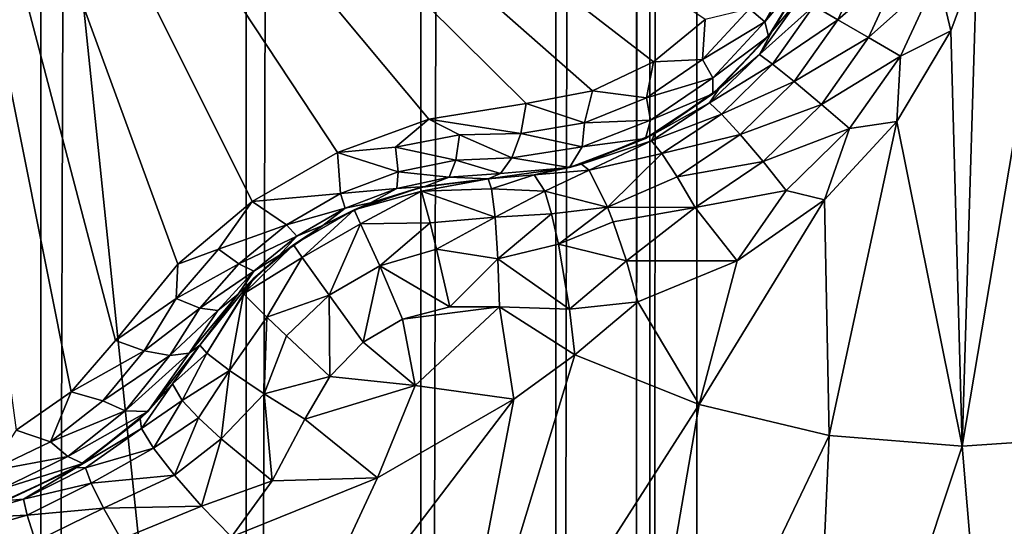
# Model space of a CAD drawing. Header units: metres. Extents: x -205 to 205, y -104 to 104.
# Tile 1033 of 1056: x 36.27 to 38.38, y -51.22 to -50.14. Entities that reach past the tile are written whole.
import ezdxf

# ---------------------------------------------------------------- set-up
doc = ezdxf.new("R2010")
doc.units = ezdxf.units.M
doc.layers.add('solid_01_2-CONSUMER_EHM_BOX_SW0001', color=7, linetype='CONTINUOUS')

msp = doc.modelspace()

# ---------------------------------------------------------------- linework, layer by layer
at = {"layer": 'solid_01_2-CONSUMER_EHM_BOX_SW0001'}
for points in [[(37.725636, -66.17981), (37.7257, 66.262611), (93.554939, 67.880234)], [(37.725636, -66.737389), (93.554939, 67.880234), (93.353928, 67.360405)], [(37.725636, -66.737389), (37.725636, -66.17981), (93.554939, 67.880234)], [(37.725636, -66.737389), (93.353928, 67.360405), (93.252739, 66.82016)], [(37.423435, -67.797455), (93.252739, 66.82016), (93.252739, 66.262589)], [(37.423435, -67.797455), (37.624447, -67.277626), (93.252739, 66.82016)], [(37.624447, -67.277626), (37.725636, -66.737389), (93.252739, 66.82016)], [(93.25267, -66.17984), (37.423435, -67.797455), (93.252739, 66.262589)], [(37.624451, -65.639565), (37.624512, 65.722374), (37.7257, 66.262611)], [(37.725636, -66.17981), (37.624451, -65.639565), (37.7257, 66.262611)], [(37.423439, -65.119743), (37.4235, 65.202545), (37.624512, 65.722374)], [(37.624451, -65.639565), (37.423439, -65.119743), (37.624512, 65.722374)], [(37.133389, -64.652367), (37.13345, 64.735168), (37.4235, 65.202545)], [(37.423439, -65.119743), (37.133389, -64.652367), (37.4235, 65.202545)], [(36.758873, -64.240562), (36.758934, 64.323364), (37.13345, 64.735168)], [(37.133389, -64.652367), (36.758873, -64.240562), (37.13345, 64.735168)], [(36.318722, -63.909256), (36.318783, 63.992058), (36.758934, 64.323364)], [(36.758873, -64.240562), (36.318722, -63.909256), (36.758934, 64.323364)], [(35.821896, -63.660854), (35.821957, 63.74366), (36.318783, 63.992058)], [(36.318722, -63.909256), (35.821896, -63.660854), (36.318783, 63.992058)], [(39.041775, -42.73806, 75), (38.274673, -42.903759, 75), (63.596031, -54.576706, 75)], [(38.274673, -42.903759, 75), (-63.60397, -54.56757, 75), (63.596031, -54.576706, 75)], [(38.274673, -42.903759, 75), (37.499931, -42.958599, 75), (-63.60397, -54.56757, 75)], [(37.499931, -42.958599, 75), (-37.500069, -42.958565, 75), (-63.60397, -54.56757, 75)], [(37.595528, -61.574837, 72), (43.786026, -46.668743, 72), (44.826401, -45.865761, 72)], [(54.595528, -61.576061, 72), (37.595528, -61.574837, 72), (44.826401, -45.865761, 72)], [(37.595528, -61.574837, 72), (42.657833, -47.341644, 72), (43.786026, -46.668743, 72)], [(36.095982, -55.224731, 66.416206), (36.096569, -47.07473, 63.099998), (37.595528, -61.574837, 69)], [(37.595528, -61.574837, 69), (36.096569, -47.07473, 63.099998), (37.596569, -47.074837, 63.099998)], [(37.595528, -61.574837, 69), (37.596569, -47.074837, 63.099998), (37.595528, -61.574837, 72)], [(37.596462, -48.574837, 69.5), (37.595528, -61.574837, 72), (37.596569, -47.074837, 63.099998)], [(37.595528, -61.574837, 72), (41.456921, -47.875465, 72), (42.657833, -47.341644, 72)], [(37.595528, -61.574837, 72), (40.200916, -48.262257, 72), (41.456921, -47.875465, 72)], [(37.595528, -61.574837, 72), (38.908333, -48.496426, 72), (40.200916, -48.262257, 72)], [(37.595528, -61.574837, 72), (37.596462, -48.574837, 72), (38.908333, -48.496426, 72)], [(37.596462, -48.574837, 69.5), (37.596462, -48.574837, 72), (37.595528, -61.574837, 72)], [(37.501945, -50.287823, 16.603502), (35.989162, -48.958599, 15.440842), (37.359581, -50.315075, 16.554106)], [(37.150917, -50.348988, 16.486923), (37.359581, -50.315075, 16.554106), (35.989162, -48.958599, 15.440842)], [(37.632511, -50.226326, 16.639137), (35.989162, -48.958599, 15.440842), (37.501945, -50.287823, 16.603502)], [(37.743607, -50.135498, 16.660563), (35.989162, -48.958599, 15.440842), (37.632511, -50.226326, 16.639137)], [(36.954712, -50.420258, 16.452232), (37.150917, -50.348988, 16.486923), (35.989162, -48.958599, 15.440842)], [(36.772213, -50.525623, 16.452232), (36.954712, -50.420258, 16.452232), (35.989162, -48.958599, 15.440842)], [(36.612373, -50.659927, 16.486931), (36.772213, -50.525623, 16.452232), (35.989162, -48.958599, 15.440842)], [(36.478695, -50.823654, 16.554106), (36.612373, -50.659927, 16.486931), (35.989162, -48.958599, 15.440842)], [(36.383945, -50.933285, 16.603489), (36.478695, -50.823654, 16.554106), (35.989162, -48.958599, 15.440842)], [(36.26545, -51.015606, 16.63912), (36.383945, -50.933285, 16.603489), (35.989162, -48.958599, 15.440842)], [(37.953678, -49.997608, 16.774441), (37.838238, -50.112091, 16.71142), (37.871231, -50.140411, 16.774441)], [(37.953678, -49.997608, 16.774441), (37.871231, -50.140411, 16.774441), (37.968472, -50.024731, 16.883406)], [(38.028099, -50.13578, 18.301702), (38.096153, -49.988445, 18.305311), (37.976673, -50.106087, 18.241562)], [(38.167568, -50.014603, 18.342203), (38.096153, -49.988445, 18.305311), (38.028099, -50.13578, 18.301702)], [(37.871231, -50.140411, 16.774441), (37.879044, -50.171127, 16.882181), (37.968472, -50.024731, 16.883406)], [(37.968472, -50.024731, 16.883406), (37.879044, -50.171127, 16.882181), (37.887245, -50.160316, 18.099911)], [(37.946644, -50.088749, 18.169535), (37.972363, -50.016323, 18.099459), (37.887245, -50.160316, 18.099911)], [(37.968472, -50.024731, 16.883406), (37.887245, -50.160316, 18.099911), (37.972363, -50.016323, 18.099459)], [(38.093956, -50.173801, 18.338621), (38.167568, -50.014603, 18.342203), (38.028099, -50.13578, 18.301702)], [(38.093956, -50.173801, 18.338621), (38.242466, -50.040878, 18.351889), (38.167568, -50.014603, 18.342203)], [(38.242466, -50.040878, 18.351889), (38.270172, -50.15963, 18.336081), (38.326073, -50.008545, 18.341488)], [(38.294319, -51.050293, 18.132406), (38.326073, -50.008545, 18.341488), (38.270172, -50.15963, 18.336081)], [(38.294319, -51.050293, 18.132406), (38.471291, -50.005173, 18.295647), (38.326073, -50.008545, 18.341488)], [(38.294319, -51.050293, 18.132406), (38.579582, -51.030788, 18.042622), (38.471291, -50.005173, 18.295647)], [(38.093956, -50.173801, 18.338621), (38.162697, -50.21349, 18.348312), (38.242466, -50.040878, 18.351889)], [(38.242466, -50.040878, 18.351889), (38.162697, -50.21349, 18.348312), (38.270172, -50.15963, 18.336081)], [(37.860199, -50.210526, 18.173239), (37.946644, -50.088749, 18.169535), (37.887245, -50.160316, 18.099911)], [(37.976673, -50.106087, 18.241562), (37.946644, -50.088749, 18.169535), (37.860199, -50.210526, 18.173239)], [(37.888176, -50.23119, 18.245213), (37.976673, -50.106087, 18.241562), (37.860199, -50.210526, 18.173239)], [(38.028099, -50.13578, 18.301702), (37.976673, -50.106087, 18.241562), (37.888176, -50.23119, 18.245213)], [(37.743607, -50.135498, 16.660563), (37.737659, -50.220768, 16.698145), (37.838238, -50.112091, 16.71142)], [(37.871231, -50.140411, 16.774441), (37.838238, -50.112091, 16.71142), (37.737659, -50.220768, 16.698145)], [(37.743607, -50.135498, 16.660563), (37.632511, -50.226326, 16.639137), (37.737659, -50.220768, 16.698145)], [(37.871231, -50.140411, 16.774441), (37.737659, -50.220768, 16.698145), (37.759529, -50.260414, 16.75989)], [(37.871231, -50.140411, 16.774441), (37.759529, -50.260414, 16.75989), (37.879044, -50.171127, 16.882181)], [(37.934532, -50.268383, 18.305311), (38.028099, -50.13578, 18.301702), (37.888176, -50.23119, 18.245213)], [(38.093956, -50.173801, 18.338621), (38.028099, -50.13578, 18.301702), (37.934532, -50.268383, 18.305311)], [(37.759529, -50.260414, 16.75989), (37.759865, -50.294827, 16.870178), (37.879044, -50.171127, 16.882181)], [(37.879044, -50.171127, 16.882181), (37.759865, -50.294827, 16.870178), (37.773354, -50.283325, 18.109652)], [(37.860199, -50.210526, 18.173239), (37.887245, -50.160316, 18.099911), (37.773354, -50.283325, 18.109652)], [(37.879044, -50.171127, 16.882181), (37.773354, -50.283325, 18.109652), (37.887245, -50.160316, 18.099911)], [(38.294319, -51.050293, 18.132406), (38.270172, -50.15963, 18.336081), (38.154819, -50.354053, 18.336617)], [(38.162697, -50.21349, 18.348312), (38.154819, -50.354053, 18.336617), (38.270172, -50.15963, 18.336081)], [(37.992889, -50.31715, 18.342203), (38.093956, -50.173801, 18.338621), (37.934532, -50.268383, 18.305311)], [(37.992889, -50.31715, 18.342203), (38.162697, -50.21349, 18.348312), (38.093956, -50.173801, 18.338621)], [(37.752678, -50.313988, 18.184185), (37.860199, -50.210526, 18.173239), (37.773354, -50.283325, 18.109652)], [(37.888176, -50.23119, 18.245213), (37.860199, -50.210526, 18.173239), (37.752678, -50.313988, 18.184185)], [(37.992889, -50.31715, 18.342203), (38.053097, -50.368877, 18.351889), (38.162697, -50.21349, 18.348312)], [(38.162697, -50.21349, 18.348312), (38.053097, -50.368877, 18.351889), (38.154819, -50.354053, 18.336617)], [(37.632511, -50.226326, 16.639137), (37.501945, -50.287823, 16.603502), (37.617393, -50.303383, 16.672251)], [(37.632511, -50.226326, 16.639137), (37.617393, -50.303383, 16.672251), (37.737659, -50.220768, 16.698145)], [(37.759529, -50.260414, 16.75989), (37.737659, -50.220768, 16.698145), (37.617393, -50.303383, 16.672251)], [(37.778278, -50.337971, 18.256016), (37.888176, -50.23119, 18.245213), (37.752678, -50.313988, 18.184185)], [(37.934532, -50.268383, 18.305311), (37.888176, -50.23119, 18.245213), (37.778278, -50.337971, 18.256016)], [(37.759529, -50.260414, 16.75989), (37.617393, -50.303383, 16.672251), (37.626095, -50.351006, 16.731567)], [(37.759529, -50.260414, 16.75989), (37.626095, -50.351006, 16.731567), (37.759865, -50.294827, 16.870178)], [(37.818459, -50.381927, 18.315992), (37.934532, -50.268383, 18.305311), (37.778278, -50.337971, 18.256016)], [(37.992889, -50.31715, 18.342203), (37.934532, -50.268383, 18.305311), (37.818459, -50.381927, 18.315992)], [(37.501945, -50.287823, 16.603502), (37.359581, -50.315075, 16.554106), (37.484985, -50.35648, 16.634918)], [(37.501945, -50.287823, 16.603502), (37.484985, -50.35648, 16.634918), (37.617393, -50.303383, 16.672251)], [(37.759865, -50.294827, 16.870178), (37.615627, -50.390297, 16.847437), (37.635181, -50.379898, 18.128345)], [(37.626095, -50.351006, 16.731567), (37.615627, -50.390297, 16.847437), (37.759865, -50.294827, 16.870178)], [(37.752678, -50.313988, 18.184185), (37.773354, -50.283325, 18.109652), (37.635181, -50.379898, 18.128345)], [(37.759865, -50.294827, 16.870178), (37.635181, -50.379898, 18.128345), (37.773354, -50.283325, 18.109652)], [(37.150917, -50.348988, 16.486923), (37.347881, -50.379372, 16.587929), (37.359581, -50.315075, 16.554106)], [(37.359581, -50.315075, 16.554106), (37.347881, -50.379372, 16.587929), (37.484985, -50.35648, 16.634918)], [(37.626095, -50.351006, 16.731567), (37.617393, -50.303383, 16.672251), (37.484985, -50.35648, 16.634918)], [(37.627979, -50.395523, 18.2019), (37.752678, -50.313988, 18.184185), (37.635181, -50.379898, 18.128345)], [(37.778278, -50.337971, 18.256016), (37.752678, -50.313988, 18.184185), (37.627979, -50.395523, 18.2019)], [(37.867573, -50.440041, 18.35281), (37.992889, -50.31715, 18.342203), (37.818459, -50.381927, 18.315992)], [(37.867573, -50.440041, 18.35281), (38.053097, -50.368877, 18.351889), (37.992889, -50.31715, 18.342203)], [(37.650696, -50.422821, 18.273518), (37.778278, -50.337971, 18.256016), (37.627979, -50.395523, 18.2019)], [(37.818459, -50.381927, 18.315992), (37.778278, -50.337971, 18.256016), (37.650696, -50.422821, 18.273518)], [(37.079376, -50.408695, 16.492575), (37.150917, -50.348988, 16.486923), (36.954712, -50.420258, 16.452232)], [(37.079376, -50.408695, 16.492575), (37.216496, -50.382664, 16.533466), (37.150917, -50.348988, 16.486923)], [(37.216496, -50.382664, 16.533466), (37.347881, -50.379372, 16.587929), (37.150917, -50.348988, 16.486923)], [(37.479656, -50.408478, 16.690866), (37.484985, -50.35648, 16.634918), (37.347881, -50.379372, 16.587929)], [(37.626095, -50.351006, 16.731567), (37.484985, -50.35648, 16.634918), (37.479656, -50.408478, 16.690866)], [(37.626095, -50.351006, 16.731567), (37.479656, -50.408478, 16.690866), (37.615627, -50.390297, 16.847437)], [(38.009331, -51.026863, 18.222107), (38.154819, -50.354053, 18.336617), (37.999386, -50.521538, 18.346748)], [(38.053097, -50.368877, 18.351889), (37.999386, -50.521538, 18.346748), (38.154819, -50.354053, 18.336617)], [(38.009331, -51.026863, 18.222107), (38.294319, -51.050293, 18.132406), (38.154819, -50.354053, 18.336617)], [(37.208908, -50.437061, 16.586805), (37.216496, -50.382664, 16.533466), (37.079376, -50.408695, 16.492575)], [(37.208908, -50.437061, 16.586805), (37.328785, -50.431908, 16.639471), (37.216496, -50.382664, 16.533466)], [(37.216496, -50.382664, 16.533466), (37.328785, -50.431908, 16.639471), (37.347881, -50.379372, 16.587929)], [(37.347881, -50.379372, 16.587929), (37.328785, -50.431908, 16.639471), (37.479656, -50.408478, 16.690866)], [(37.627979, -50.395523, 18.2019), (37.635181, -50.379898, 18.128345), (37.478371, -50.445221, 18.155281)], [(37.615627, -50.390297, 16.847437), (37.478371, -50.445221, 18.155281), (37.635181, -50.379898, 18.128345)], [(37.683609, -50.472668, 18.333315), (37.818459, -50.381927, 18.315992), (37.650696, -50.422821, 18.273518)], [(37.867573, -50.440041, 18.35281), (37.818459, -50.381927, 18.315992), (37.683609, -50.472668, 18.333315)], [(37.867573, -50.440041, 18.35281), (37.917171, -50.502018, 18.362474), (38.053097, -50.368877, 18.351889)], [(38.053097, -50.368877, 18.351889), (37.917171, -50.502018, 18.362474), (37.999386, -50.521538, 18.346748)], [(37.615627, -50.390297, 16.847437), (37.452415, -50.452389, 16.814116), (37.478371, -50.445221, 18.155281)], [(37.479656, -50.408478, 16.690866), (37.452415, -50.452389, 16.814116), (37.615627, -50.390297, 16.847437)], [(37.494827, -50.457935, 18.24468), (37.627979, -50.395523, 18.2019), (37.478371, -50.445221, 18.155281)], [(37.650696, -50.422821, 18.273518), (37.627979, -50.395523, 18.2019), (37.494827, -50.457935, 18.24468)], [(36.961437, -50.508213, 16.525867), (36.954712, -50.420258, 16.452232), (36.772213, -50.525623, 16.452232)], [(37.084946, -50.461899, 16.547344), (37.079376, -50.408695, 16.492575), (36.954712, -50.420258, 16.452232)], [(37.084946, -50.461899, 16.547344), (36.954712, -50.420258, 16.452232), (36.961437, -50.508213, 16.525867)], [(37.208908, -50.437061, 16.586805), (37.079376, -50.408695, 16.492575), (37.084946, -50.461899, 16.547344)], [(37.479656, -50.408478, 16.690866), (37.328785, -50.431908, 16.639471), (37.452415, -50.452389, 16.814116)], [(37.53421, -50.537556, 18.356613), (37.650696, -50.422821, 18.273518), (37.494827, -50.457935, 18.24468)], [(37.683609, -50.472668, 18.333315), (37.650696, -50.422821, 18.273518), (37.53421, -50.537556, 18.356613)], [(37.208908, -50.437061, 16.586805), (37.084946, -50.461899, 16.547344), (37.194286, -50.473015, 16.652796)], [(37.208908, -50.437061, 16.586805), (37.194286, -50.473015, 16.652796), (37.30415, -50.465652, 16.70359)], [(37.208908, -50.437061, 16.586805), (37.30415, -50.465652, 16.70359), (37.328785, -50.431908, 16.639471)], [(37.328785, -50.431908, 16.639471), (37.30415, -50.465652, 16.70359), (37.452415, -50.452389, 16.814116)], [(37.376938, -50.467964, 18.172401), (37.494827, -50.457935, 18.24468), (37.478371, -50.445221, 18.155281)], [(37.452415, -50.452389, 16.814116), (37.376938, -50.467964, 18.172401), (37.478371, -50.445221, 18.155281)], [(37.721947, -50.538456, 18.370024), (37.867573, -50.440041, 18.35281), (37.683609, -50.472668, 18.333315)], [(37.721947, -50.538456, 18.370024), (37.917171, -50.502018, 18.362474), (37.867573, -50.440041, 18.35281)], [(37.084946, -50.461899, 16.547344), (36.961437, -50.508213, 16.525867), (37.082241, -50.497429, 16.615105)], [(37.084946, -50.461899, 16.547344), (37.082241, -50.497429, 16.615105), (37.194286, -50.473015, 16.652796)], [(37.194286, -50.473015, 16.652796), (37.277725, -50.477039, 16.770613), (37.30415, -50.465652, 16.70359)], [(37.452415, -50.452389, 16.814116), (37.277725, -50.477039, 16.770613), (37.376938, -50.467964, 18.172401)], [(37.30415, -50.465652, 16.70359), (37.277725, -50.477039, 16.770613), (37.452415, -50.452389, 16.814116)], [(37.376938, -50.467964, 18.172401), (37.277725, -50.477039, 18.184393), (37.285316, -50.498329, 18.285559)], [(37.277725, -50.477039, 16.770613), (37.277725, -50.477039, 18.184393), (37.376938, -50.467964, 18.172401)], [(37.399502, -50.503082, 18.304129), (37.376938, -50.467964, 18.172401), (37.285316, -50.498329, 18.285559)], [(37.399502, -50.503082, 18.304129), (37.494827, -50.457935, 18.24468), (37.376938, -50.467964, 18.172401)], [(37.399502, -50.503082, 18.304129), (37.53421, -50.537556, 18.356613), (37.494827, -50.457935, 18.24468)], [(37.194286, -50.473015, 16.652796), (37.082241, -50.497429, 16.615105), (37.142109, -50.493275, 16.708681)], [(37.131973, -50.49551, 18.188536), (37.277725, -50.477039, 18.184393), (37.142109, -50.493275, 16.708681)], [(37.135128, -50.503071, 18.251547), (37.277725, -50.477039, 18.184393), (37.131973, -50.49551, 18.188536)], [(37.135128, -50.503071, 18.251547), (37.285316, -50.498329, 18.285559), (37.277725, -50.477039, 18.184393)], [(37.194286, -50.473015, 16.652796), (37.142109, -50.493275, 16.708681), (37.277725, -50.477039, 16.770613)], [(37.142109, -50.493275, 16.708681), (37.277725, -50.477039, 18.184393), (37.277725, -50.477039, 16.770613)], [(37.721947, -50.538456, 18.370024), (37.683609, -50.472668, 18.333315), (37.53421, -50.537556, 18.356613)], [(36.961437, -50.508213, 16.525867), (36.772213, -50.525623, 16.452232), (36.845242, -50.575272, 16.525846)], [(36.961437, -50.508213, 16.525867), (36.845242, -50.575272, 16.525846), (36.971642, -50.539993, 16.594767)], [(36.961437, -50.508213, 16.525867), (36.971642, -50.539993, 16.594767), (37.082241, -50.497429, 16.615105)], [(37.082241, -50.497429, 16.615105), (36.971642, -50.539993, 16.594767), (37.025799, -50.528152, 16.674862)], [(36.990376, -50.543045, 18.189606), (37.131973, -50.49551, 18.188536), (37.025799, -50.528152, 16.674862)], [(37.135128, -50.503071, 18.251547), (37.131973, -50.49551, 18.188536), (36.990376, -50.543045, 18.189606)], [(37.135128, -50.503071, 18.251547), (36.990376, -50.543045, 18.189606), (37.00441, -50.57309, 18.314014)], [(37.153343, -50.571453, 18.370676), (37.135128, -50.503071, 18.251547), (37.00441, -50.57309, 18.314014)], [(37.082241, -50.497429, 16.615105), (37.025799, -50.528152, 16.674862), (37.142109, -50.493275, 16.708681)], [(37.131973, -50.49551, 18.188536), (37.142109, -50.493275, 16.708681), (37.025799, -50.528152, 16.674862)], [(37.135128, -50.503071, 18.251547), (37.292801, -50.558887, 18.369303), (37.285316, -50.498329, 18.285559)], [(37.153343, -50.571453, 18.370676), (37.292801, -50.558887, 18.369303), (37.135128, -50.503071, 18.251547)], [(37.399502, -50.503082, 18.304129), (37.285316, -50.498329, 18.285559), (37.292801, -50.558887, 18.369303)], [(37.413788, -50.552044, 18.36202), (37.399502, -50.503082, 18.304129), (37.292801, -50.558887, 18.369303)], [(37.413788, -50.552044, 18.36202), (37.53421, -50.537556, 18.356613), (37.399502, -50.503082, 18.304129)], [(37.721947, -50.538456, 18.370024), (37.81179, -50.652336, 18.366045), (37.917171, -50.502018, 18.362474)], [(37.917171, -50.502018, 18.362474), (37.81179, -50.652336, 18.366045), (37.999386, -50.521538, 18.346748)], [(36.700035, -50.627647, 16.492529), (36.772213, -50.525623, 16.452232), (36.612373, -50.659927, 16.486931)], [(36.845242, -50.575272, 16.525846), (36.772213, -50.525623, 16.452232), (36.700035, -50.627647, 16.492529)], [(36.971642, -50.539993, 16.594767), (36.923672, -50.577232, 16.664257), (37.025799, -50.528152, 16.674862)], [(36.990376, -50.543045, 18.189606), (37.025799, -50.528152, 16.674862), (36.923672, -50.577232, 16.664257)], [(37.730457, -50.960979, 18.309879), (37.999386, -50.521538, 18.346748), (37.81179, -50.652336, 18.366045)], [(37.730457, -50.960979, 18.309879), (38.009331, -51.026863, 18.222107), (37.999386, -50.521538, 18.346748)], [(36.845242, -50.575272, 16.525846), (36.867645, -50.600018, 16.594748), (36.971642, -50.539993, 16.594767)], [(36.860325, -50.618187, 18.189602), (36.990376, -50.543045, 18.189606), (36.923664, -50.57724, 18.189688)], [(36.990376, -50.543045, 18.189606), (36.860325, -50.618187, 18.189602), (36.879345, -50.645351, 18.314014)], [(36.971642, -50.539993, 16.594767), (36.867645, -50.600018, 16.594748), (36.923672, -50.577232, 16.664257)], [(37.00441, -50.57309, 18.314014), (36.990376, -50.543045, 18.189606), (36.879345, -50.645351, 18.314014)], [(36.923664, -50.57724, 18.189688), (36.990376, -50.543045, 18.189606), (36.923672, -50.577232, 16.664257)], [(37.413788, -50.552044, 18.36202), (37.292801, -50.558887, 18.369303), (37.298893, -50.648312, 18.42128)], [(37.4286, -50.61705, 18.402063), (37.413788, -50.552044, 18.36202), (37.298893, -50.648312, 18.42128)], [(37.4286, -50.61705, 18.402063), (37.53421, -50.537556, 18.356613), (37.413788, -50.552044, 18.36202)], [(37.4286, -50.61705, 18.402063), (37.546398, -50.569176, 18.376804), (37.53421, -50.537556, 18.356613)], [(37.721947, -50.538456, 18.370024), (37.53421, -50.537556, 18.356613), (37.546398, -50.569176, 18.376804)], [(37.574577, -50.652691, 18.401863), (37.721947, -50.538456, 18.370024), (37.546398, -50.569176, 18.376804)], [(37.574577, -50.652691, 18.401863), (37.81179, -50.652336, 18.366045), (37.721947, -50.538456, 18.370024)], [(37.00441, -50.57309, 18.314014), (36.879345, -50.645351, 18.314014), (36.937237, -50.726276, 18.410351)], [(37.045601, -50.663658, 18.410349), (37.00441, -50.57309, 18.314014), (36.937237, -50.726276, 18.410351)], [(37.153343, -50.571453, 18.370676), (37.00441, -50.57309, 18.314014), (37.045601, -50.663658, 18.410349)], [(37.167114, -50.627914, 18.411446), (37.153343, -50.571453, 18.370676), (37.045601, -50.663658, 18.410349)], [(37.167114, -50.627914, 18.411446), (37.292801, -50.558887, 18.369303), (37.153343, -50.571453, 18.370676)], [(37.167114, -50.627914, 18.411446), (37.298893, -50.648312, 18.42128), (37.292801, -50.558887, 18.369303)], [(37.4286, -50.61705, 18.402063), (37.574577, -50.652691, 18.401863), (37.546398, -50.569176, 18.376804)], [(36.845242, -50.575272, 16.525846), (36.700035, -50.627647, 16.492529), (36.743309, -50.659088, 16.5473)], [(36.845242, -50.575272, 16.525846), (36.743309, -50.659088, 16.5473), (36.867645, -50.600018, 16.594748)], [(36.867645, -50.600018, 16.594748), (36.830105, -50.64114, 16.674866), (36.923672, -50.577232, 16.664257)], [(36.923664, -50.57724, 18.189688), (36.923672, -50.577232, 16.664257), (36.830105, -50.64114, 16.674866)], [(36.860325, -50.618187, 18.189602), (36.923664, -50.57724, 18.189688), (36.830105, -50.64114, 16.674866)], [(36.743309, -50.659088, 16.5473), (36.775417, -50.674526, 16.615065), (36.867645, -50.600018, 16.594748)], [(36.867645, -50.600018, 16.594748), (36.775417, -50.674526, 16.615065), (36.830105, -50.64114, 16.674866)], [(36.608845, -50.733433, 16.533424), (36.700035, -50.627647, 16.492529), (36.612373, -50.659927, 16.486931)], [(36.743309, -50.659088, 16.5473), (36.700035, -50.627647, 16.492529), (36.608845, -50.733433, 16.533424)], [(36.753414, -50.723614, 18.251541), (36.860325, -50.618187, 18.189602), (36.775291, -50.689568, 18.189007)], [(36.879345, -50.645351, 18.314014), (36.860325, -50.618187, 18.189602), (36.753414, -50.723614, 18.251541)], [(36.775291, -50.689568, 18.189007), (36.860325, -50.618187, 18.189602), (36.830105, -50.64114, 16.674866)], [(37.195904, -50.751633, 18.438095), (37.167114, -50.627914, 18.411446), (37.045601, -50.663658, 18.410349)], [(37.195904, -50.751633, 18.438095), (37.298893, -50.648312, 18.42128), (37.167114, -50.627914, 18.411446)], [(37.452297, -50.756531, 18.416172), (37.4286, -50.61705, 18.402063), (37.298893, -50.648312, 18.42128)], [(37.452297, -50.756531, 18.416172), (37.574577, -50.652691, 18.401863), (37.4286, -50.61705, 18.402063)], [(36.775417, -50.674526, 16.615065), (36.741753, -50.724422, 16.708685), (36.830105, -50.64114, 16.674866)], [(36.775291, -50.689568, 18.189007), (36.830105, -50.64114, 16.674866), (36.741753, -50.724422, 16.708685)], [(36.879345, -50.645351, 18.314014), (36.753414, -50.723614, 18.251541), (36.803558, -50.773563, 18.370676)], [(36.937237, -50.726276, 18.410351), (36.879345, -50.645351, 18.314014), (36.803558, -50.773563, 18.370676)], [(37.195904, -50.751633, 18.438095), (37.302551, -50.751293, 18.432564), (37.298893, -50.648312, 18.42128)], [(37.452297, -50.756531, 18.416172), (37.298893, -50.648312, 18.42128), (37.302551, -50.751293, 18.432564)], [(37.452297, -50.756531, 18.416172), (37.599369, -50.740711, 18.393747), (37.574577, -50.652691, 18.401863)], [(37.574577, -50.652691, 18.401863), (37.599369, -50.740711, 18.393747), (37.81179, -50.652336, 18.366045)], [(37.730457, -50.960979, 18.309879), (37.81179, -50.652336, 18.366045), (37.599369, -50.740711, 18.393747)], [(36.608845, -50.733433, 16.533424), (36.612373, -50.659927, 16.486931), (36.478695, -50.823654, 16.554106)], [(36.743309, -50.659088, 16.5473), (36.608845, -50.733433, 16.533424), (36.65974, -50.754074, 16.586763)], [(36.743309, -50.659088, 16.5473), (36.65974, -50.754074, 16.586763), (36.775417, -50.674526, 16.615065)], [(36.65974, -50.754074, 16.586763), (36.698181, -50.759396, 16.652756), (36.775417, -50.674526, 16.615065)], [(36.775417, -50.674526, 16.615065), (36.698181, -50.759396, 16.652756), (36.741753, -50.724422, 16.708685)], [(37.045601, -50.663658, 18.410349), (36.937237, -50.726276, 18.410351), (37.009716, -50.827065, 18.439503)], [(37.094418, -50.777718, 18.439516), (37.045601, -50.663658, 18.410349), (37.009716, -50.827065, 18.439503)], [(37.195904, -50.751633, 18.438095), (37.045601, -50.663658, 18.410349), (37.094418, -50.777718, 18.439516)], [(36.775291, -50.689568, 18.189007), (36.741753, -50.724422, 16.708685), (36.659889, -50.833748, 16.770613)], [(36.659889, -50.833748, 18.184393), (36.775291, -50.689568, 18.189007), (36.659889, -50.833748, 16.770613)], [(36.67453, -50.850964, 18.285561), (36.775291, -50.689568, 18.189007), (36.659889, -50.833748, 18.184393)], [(36.753414, -50.723614, 18.251541), (36.775291, -50.689568, 18.189007), (36.67453, -50.850964, 18.285561)], [(36.540226, -50.845673, 16.587925), (36.608845, -50.733433, 16.533424), (36.478695, -50.823654, 16.554106)], [(36.65974, -50.754074, 16.586763), (36.608845, -50.733433, 16.533424), (36.540226, -50.845673, 16.587925)], [(36.636826, -50.850941, 16.703592), (36.659889, -50.833748, 16.770613), (36.741753, -50.724422, 16.708685)], [(36.698181, -50.759396, 16.652756), (36.636826, -50.850941, 16.703592), (36.741753, -50.724422, 16.708685)], [(36.753414, -50.723614, 18.251541), (36.67453, -50.850964, 18.285561), (36.723236, -50.887726, 18.369303)], [(36.803558, -50.773563, 18.370676), (36.753414, -50.723614, 18.251541), (36.723236, -50.887726, 18.369303)], [(36.937237, -50.726276, 18.410351), (36.803558, -50.773563, 18.370676), (36.845596, -50.813702, 18.411446)], [(36.937237, -50.726276, 18.410351), (36.845596, -50.813702, 18.411446), (36.938408, -50.900448, 18.438086)], [(37.009716, -50.827065, 18.439503), (36.937237, -50.726276, 18.410351), (36.938408, -50.900448, 18.438086)], [(37.452297, -50.756531, 18.416172), (37.463829, -50.854401, 18.393747), (37.599369, -50.740711, 18.393747)], [(37.463829, -50.854401, 18.393747), (37.730457, -50.960979, 18.309879), (37.599369, -50.740711, 18.393747)], [(36.540226, -50.845673, 16.587925), (36.595276, -50.855404, 16.639465), (36.65974, -50.754074, 16.586763)], [(36.65974, -50.754074, 16.586763), (36.595276, -50.855404, 16.639465), (36.698181, -50.759396, 16.652756)], [(36.595276, -50.855404, 16.639465), (36.636826, -50.850941, 16.703592), (36.698181, -50.759396, 16.652756)], [(37.094418, -50.777718, 18.439516), (37.121578, -50.919998, 18.426464), (37.302551, -50.751293, 18.432564)], [(37.195904, -50.751633, 18.438095), (37.094418, -50.777718, 18.439516), (37.302551, -50.751293, 18.432564)], [(37.121578, -50.919998, 18.426464), (37.333374, -50.949024, 18.393747), (37.302551, -50.751293, 18.432564)], [(37.302551, -50.751293, 18.432564), (37.333374, -50.949024, 18.393747), (37.463829, -50.854401, 18.393747)], [(37.302551, -50.751293, 18.432564), (37.463829, -50.854401, 18.393747), (37.452297, -50.756531, 18.416172)], [(36.803558, -50.773563, 18.370676), (36.723236, -50.887726, 18.369303), (36.79763, -50.937714, 18.42128)], [(36.845596, -50.813702, 18.411446), (36.803558, -50.773563, 18.370676), (36.79763, -50.937714, 18.42128)], [(37.094418, -50.777718, 18.439516), (37.009716, -50.827065, 18.439503), (37.121578, -50.919998, 18.426464)], [(36.540226, -50.845673, 16.587925), (36.478695, -50.823654, 16.554106), (36.383945, -50.933285, 16.603489)], [(36.938408, -50.900448, 18.438086), (36.845596, -50.813702, 18.411446), (36.79763, -50.937714, 18.42128)], [(37.009716, -50.827065, 18.439503), (36.938408, -50.900448, 18.438086), (37.121578, -50.919998, 18.426464)], [(36.451859, -50.95295, 16.634914), (36.540226, -50.845673, 16.587925), (36.383945, -50.933285, 16.603489)], [(36.451859, -50.95295, 16.634914), (36.595276, -50.855404, 16.639465), (36.540226, -50.845673, 16.587925)], [(36.548183, -50.975761, 16.81505), (36.659889, -50.833748, 16.770613), (36.636826, -50.850941, 16.703592)], [(36.548183, -50.975761, 16.81505), (36.659889, -50.833748, 18.184393), (36.659889, -50.833748, 16.770613)], [(36.548183, -50.975761, 16.81505), (36.601116, -50.916748, 18.172096), (36.659889, -50.833748, 18.184393)], [(36.601116, -50.916748, 18.172096), (36.67453, -50.850964, 18.285561), (36.659889, -50.833748, 18.184393)], [(36.499554, -50.974335, 16.690857), (36.595276, -50.855404, 16.639465), (36.451859, -50.95295, 16.634914)], [(36.499554, -50.974335, 16.690857), (36.548183, -50.975761, 16.81505), (36.636826, -50.850941, 16.703592)], [(36.499554, -50.974335, 16.690857), (36.636826, -50.850941, 16.703592), (36.595276, -50.855404, 16.639465)], [(36.621555, -50.952232, 18.304127), (36.67453, -50.850964, 18.285561), (36.601116, -50.916748, 18.172096)], [(36.621555, -50.952232, 18.304127), (36.723236, -50.887726, 18.369303), (36.67453, -50.850964, 18.285561)], [(37.159161, -51.853065, 18.128479), (37.730457, -50.960979, 18.309879), (37.463829, -50.854401, 18.393747)], [(37.333374, -50.949024, 18.393747), (37.159161, -51.853065, 18.128479), (37.463829, -50.854401, 18.393747)], [(36.656815, -50.989082, 18.36202), (36.723236, -50.887726, 18.369303), (36.621555, -50.952232, 18.304127)], [(36.705704, -51.034416, 18.402061), (36.723236, -50.887726, 18.369303), (36.656815, -50.989082, 18.36202)], [(36.705704, -51.034416, 18.402061), (36.79763, -50.937714, 18.42128), (36.723236, -50.887726, 18.369303)], [(36.938408, -50.900448, 18.438086), (36.79763, -50.937714, 18.42128), (36.884987, -50.992374, 18.432564)], [(36.938408, -50.900448, 18.438086), (36.884987, -50.992374, 18.432564), (37.121578, -50.919998, 18.426464)], [(36.601116, -50.916748, 18.172096), (36.532009, -50.9916, 18.155281), (36.53479, -51.012207, 18.244682)], [(36.548183, -50.975761, 16.81505), (36.532009, -50.9916, 18.155281), (36.601116, -50.916748, 18.172096)], [(36.621555, -50.952232, 18.304127), (36.601116, -50.916748, 18.172096), (36.53479, -51.012207, 18.244682)], [(36.884987, -50.992374, 18.432564), (37.040756, -51.117954, 18.393749), (37.121578, -50.919998, 18.426464)], [(37.121578, -50.919998, 18.426464), (37.040756, -51.117954, 18.393749), (37.333374, -50.949024, 18.393747)], [(36.339672, -51.041077, 16.672249), (36.383945, -50.933285, 16.603489), (36.26545, -51.015606, 16.63912)], [(36.339672, -51.041077, 16.672249), (36.451859, -50.95295, 16.634914), (36.383945, -50.933285, 16.603489)], [(36.499554, -50.974335, 16.690857), (36.451859, -50.95295, 16.634914), (36.339672, -51.041077, 16.672249)], [(36.621555, -50.952232, 18.304127), (36.53479, -51.012207, 18.244682), (36.560368, -51.054367, 18.321918)], [(36.656815, -50.989082, 18.36202), (36.621555, -50.952232, 18.304127), (36.560368, -51.054367, 18.321918)], [(36.814659, -51.124664, 18.416172), (36.79763, -50.937714, 18.42128), (36.705704, -51.034416, 18.402061)], [(37.333374, -50.949024, 18.393747), (36.783443, -51.671513, 18.246735), (37.159161, -51.853065, 18.128479)], [(37.333374, -50.949024, 18.393747), (37.040756, -51.117954, 18.393749), (36.783443, -51.671513, 18.246735)], [(36.814659, -51.124664, 18.416172), (36.884987, -50.992374, 18.432564), (36.79763, -50.937714, 18.42128)], [(36.499554, -50.974335, 16.690857), (36.339672, -51.041077, 16.672249), (36.376564, -51.072422, 16.731562)], [(36.499554, -50.974335, 16.690857), (36.376564, -51.072422, 16.731562), (36.548183, -50.975761, 16.81505)], [(37.159161, -51.853065, 18.128479), (37.555401, -51.977768, 18.003763), (37.730457, -50.960979, 18.309879)], [(37.555401, -51.977768, 18.003763), (38.009331, -51.026863, 18.222107), (37.730457, -50.960979, 18.309879)], [(36.376564, -51.072422, 16.731562), (36.40873, -51.087521, 16.84878), (36.548183, -50.975761, 16.81505)], [(36.395039, -51.095947, 18.128029), (36.53479, -51.012207, 18.244682), (36.532009, -50.9916, 18.155281)], [(36.40873, -51.087521, 16.84878), (36.395039, -51.095947, 18.128029), (36.532009, -50.9916, 18.155281)], [(36.40873, -51.087521, 16.84878), (36.532009, -50.9916, 18.155281), (36.548183, -50.975761, 16.81505)], [(36.656815, -50.989082, 18.36202), (36.560368, -51.054367, 18.321918), (36.605343, -51.112492, 18.376806)], [(36.705704, -51.034416, 18.402061), (36.656815, -50.989082, 18.36202), (36.605343, -51.112492, 18.376806)], [(36.814659, -51.124664, 18.416172), (37.040756, -51.117954, 18.393749), (36.884987, -50.992374, 18.432564)], [(36.207993, -51.103924, 16.698143), (36.339672, -51.041077, 16.672249), (36.26545, -51.015606, 16.63912)], [(36.414165, -51.096317, 18.201902), (36.53479, -51.012207, 18.244682), (36.395039, -51.095947, 18.128029)], [(36.414165, -51.096317, 18.201902), (36.560368, -51.054367, 18.321918), (36.53479, -51.012207, 18.244682)], [(36.705704, -51.034416, 18.402061), (36.605343, -51.112492, 18.376806), (36.663582, -51.178654, 18.401863)], [(36.814659, -51.124664, 18.416172), (36.705704, -51.034416, 18.402061), (36.663582, -51.178654, 18.401863)], [(37.555401, -51.977768, 18.003763), (37.964375, -52.043175, 17.87504), (38.009331, -51.026863, 18.222107)], [(37.964375, -52.043175, 17.87504), (38.294319, -51.050293, 18.132406), (38.009331, -51.026863, 18.222107)], [(38.378059, -52.048, 17.744835), (38.579582, -51.030788, 18.042622), (38.294319, -51.050293, 18.132406)], [(38.378059, -52.048, 17.744835), (38.788322, -51.992149, 17.615707), (38.579582, -51.030788, 18.042622)], [(36.376564, -51.072422, 16.731562), (36.339672, -51.041077, 16.672249), (36.207993, -51.103924, 16.698143)], [(36.426453, -51.129639, 18.273518), (36.560368, -51.054367, 18.321918), (36.414165, -51.096317, 18.201902)], [(36.426453, -51.129639, 18.273518), (36.605343, -51.112492, 18.376806), (36.560368, -51.054367, 18.321918)], [(37.964375, -52.043175, 17.87504), (38.378059, -52.048, 17.744835), (38.294319, -51.050293, 18.132406)], [(36.376564, -51.072422, 16.731562), (36.207993, -51.103924, 16.698143), (36.231392, -51.142681, 16.759884)], [(36.376564, -51.072422, 16.731562), (36.231392, -51.142681, 16.759884), (36.40873, -51.087521, 16.84878)], [(36.231392, -51.142681, 16.759884), (36.249313, -51.164387, 16.871405), (36.40873, -51.087521, 16.84878)], [(36.281208, -51.163544, 18.184185), (36.395039, -51.095947, 18.128029), (36.239918, -51.167606, 18.109261)], [(36.249313, -51.164387, 16.871405), (36.239918, -51.167606, 18.109261), (36.395039, -51.095947, 18.128029)], [(36.249313, -51.164387, 16.871405), (36.395039, -51.095947, 18.128029), (36.40873, -51.087521, 16.84878)], [(36.281208, -51.163544, 18.184185), (36.414165, -51.096317, 18.201902), (36.395039, -51.095947, 18.128029)], [(36.426453, -51.129639, 18.273518), (36.414165, -51.096317, 18.201902), (36.281208, -51.163544, 18.184185)], [(36.453163, -51.183064, 18.333315), (36.605343, -51.112492, 18.376806), (36.426453, -51.129639, 18.273518)], [(36.453163, -51.183064, 18.333315), (36.663582, -51.178654, 18.401863), (36.605343, -51.112492, 18.376806)], [(37.040756, -51.117954, 18.393749), (36.727413, -51.244133, 18.393747), (36.783443, -51.671513, 18.246735)], [(36.814659, -51.124664, 18.416172), (36.727413, -51.244133, 18.393747), (37.040756, -51.117954, 18.393749)], [(36.289177, -51.197704, 18.256014), (36.426453, -51.129639, 18.273518), (36.281208, -51.163544, 18.184185)], [(36.453163, -51.183064, 18.333315), (36.426453, -51.129639, 18.273518), (36.289177, -51.197704, 18.256014)], [(36.814659, -51.124664, 18.416172), (36.663582, -51.178654, 18.401863), (36.727413, -51.244133, 18.393747)], [(36.137844, -51.204929, 18.173239), (36.281208, -51.163544, 18.184185), (36.239918, -51.167606, 18.109261)], [(36.289177, -51.197704, 18.256014), (36.281208, -51.163544, 18.184185), (36.137844, -51.204929, 18.173239)], [(36.307156, -51.254478, 18.31599), (36.453163, -51.183064, 18.333315), (36.289177, -51.197704, 18.256014)], [(36.490967, -51.249161, 18.370024), (36.453163, -51.183064, 18.333315), (36.307156, -51.254478, 18.31599)], [(36.490967, -51.249161, 18.370024), (36.663582, -51.178654, 18.401863), (36.453163, -51.183064, 18.333315)], [(36.490967, -51.249161, 18.370024), (36.727413, -51.244133, 18.393747), (36.663582, -51.178654, 18.401863)], [(36.14175, -51.239487, 18.245213), (36.289177, -51.197704, 18.256014), (36.137844, -51.204929, 18.173239)], [(36.307156, -51.254478, 18.31599), (36.289177, -51.197704, 18.256014), (36.14175, -51.239487, 18.245213)]]:
    msp.add_3dface(points, dxfattribs=at)

doc.saveas('drawing.dxf')
